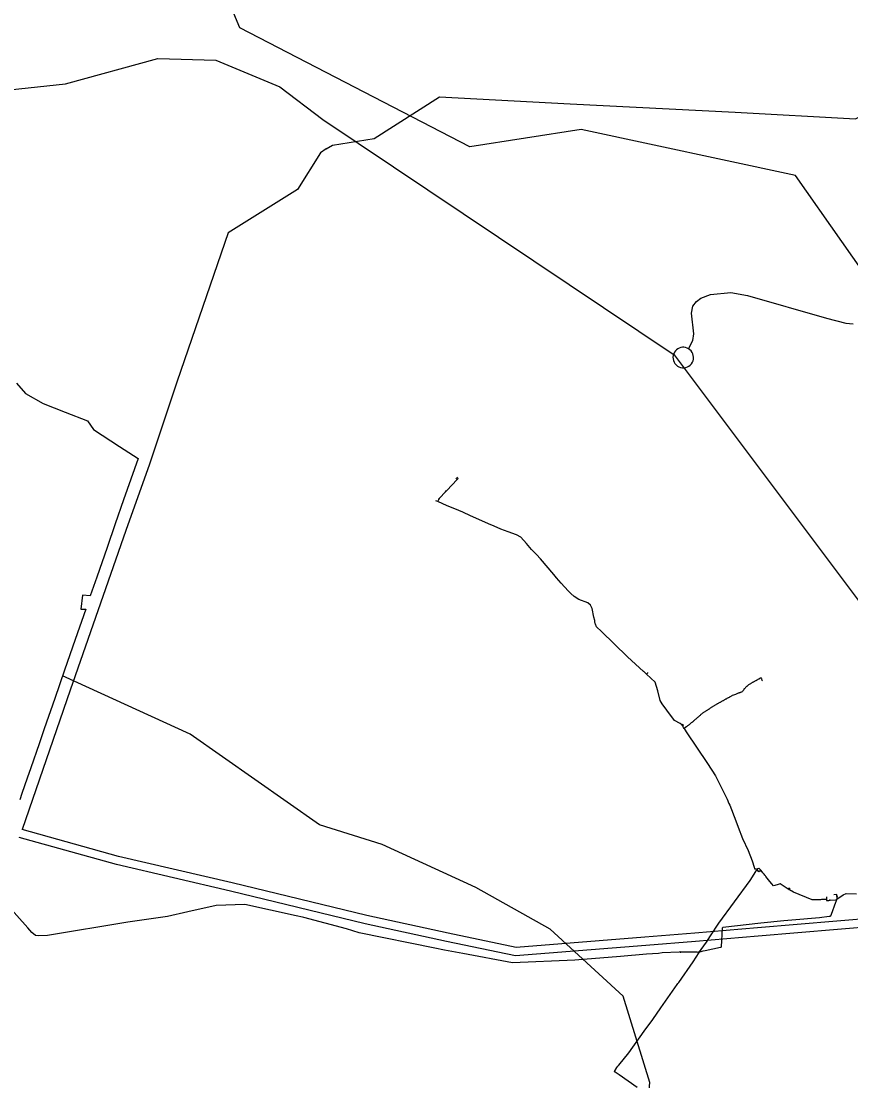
# Model space of a CAD drawing. Extents: x -789162 to -606354, y -1062736 to -945481.
# Drawn here: x -683220 to -681740, y -978768 to -976877 of the extents above; entities that cross this region are included whole.
import ezdxf

# ---------------------------------------------------------------- set-up
doc = ezdxf.new("R2010")
doc.units = 0
for name, color, linetype in [('_SIRSI VZTAHY_CYKLOTRASY MISTNI S', 7, 'Continuous'), ('_SIRSI VZTAHY_ELEKTRICKE VEDENI VN 110 kV S', 7, 'Continuous'), ('_SIRSI VZTAHY_SILNICE I TRIDY_NAVRH', 7, 'Continuous'), ('_SIRSI VZTAHY_SILNICE I TRIDY_STAV', 7, 'Continuous'), ('_SIRSI VZTAHY_SILNICE III TRIDY_STAV', 7, 'Continuous'), ('_SIRSI VZTAHY_USES_RBC_S', 7, 'Continuous'), ('_SIRSI VZTAHY_USES_RBK_S', 7, 'Continuous'), ('_SIRSI VZTAHY_VTL PLYNOVOD', 7, 'Continuous')]:
    doc.layers.add(name, color=color, linetype=linetype)

msp = doc.modelspace()

# ---------------------------------------------------------------- linework, layer by layer
at = {"layer": '_SIRSI VZTAHY_CYKLOTRASY MISTNI S'}
msp.add_lwpolyline([(-679491.9, -976857.3), (-679659.5, -977096.9), (-679588.1, -977266.7), (-679663.3, -977417.2), (-680077.1, -977441.2), (-680043.4, -977535.1), (-680060.1, -977633.8), (-680172.9, -977714.9), (-680148.9, -978132.4), (-680566.1, -978149.5), (-680569.6, -977797.1), (-680689.3, -977530.2), (-681043.8, -977873.1), (-681126.6, -977465.9), (-681171.4, -976938.2), (-681562.3, -977175.5), (-681589.6, -977304.5), (-681673.1, -977388), (-681838.3, -977152.9), (-682221.3, -977070.8), (-682419.6, -977101.6), (-682830, -976889.4), (-682891.6, -976742.3)], dxfattribs=at)
at = {"layer": '_SIRSI VZTAHY_ELEKTRICKE VEDENI VN 110 kV S'}
for points in [[(-682675.8, -977105.1), (-682676, -977105.1), (-682676, -977105.1), (-682676, -977104.8), (-682664.9, -977098.5), (-682590.5, -977086.8), (-682474, -977012.3), (-682240.5, -977024.7), (-681946.1, -977039.6), (-681731.3, -977051.4), (-681436.6, -976905.7), (-681264.7, -977110.4), (-681191.7, -977128.8), (-680973.5, -977178.7), (-680847.7, -977146.2), (-680691.2, -977074.2)], [(-682675.8, -977105.1), (-682676, -977105.1), (-682676, -977105.1), (-682676, -977104.8), (-682664.9, -977098.5), (-682590.5, -977086.8), (-682474, -977012.3), (-682240.5, -977024.7), (-681946.1, -977039.6), (-681731.3, -977051.4), (-681436.6, -976905.7), (-681264.7, -977110.4), (-681191.7, -977128.8), (-680973.5, -977178.7), (-680847.7, -977146.2), (-680691.2, -977074.2)], [(-682675.8, -977105), (-682676, -977105), (-682686.1, -977111.9), (-682727.3, -977177.5), (-682851, -977254.9), (-682941.8, -977519.8), (-682991.4, -977667.6), (-683033.9, -977786.1), (-683133.1, -978070.5), (-683218.8, -978319.3)], [(-681542.7, -978456), (-681542.8, -978456), (-681554.7, -978464.2), (-681608, -978469.4), (-681693.8, -978476.8), (-681906.1, -978494.7), (-682018.1, -978504.3), (-682107.2, -978511.6), (-682337.3, -978529.7), (-682458.3, -978504.5), (-682603.5, -978472.9), (-682843.6, -978414.6), (-683047, -978367.3), (-683218.8, -978319.3)], [(-681542.7, -978456.1), (-681542.8, -978456.1), (-681553.8, -978479.5), (-681607.1, -978484.4), (-681692.8, -978491.7), (-681905.1, -978509.7), (-682016.8, -978519.2), (-682105.9, -978526.5), (-682338.3, -978544.8), (-682461.4, -978519.2), (-682606.8, -978487.5), (-682847, -978429.2), (-683050.3, -978381.9), (-683223.9, -978333.6)]]:
    msp.add_lwpolyline(points, dxfattribs=at)
at = {"layer": '_SIRSI VZTAHY_SILNICE I TRIDY_NAVRH'}
msp.add_lwpolyline([(-682681.9, -977052.8), (-682055.3, -977472.7), (-681542.8, -978155.5), (-681471.1, -978556.8), (-681489.3, -978689)], dxfattribs=at)
at = {"layer": '_SIRSI VZTAHY_SILNICE I TRIDY_STAV'}
for points in [[(-684494.5, -975743.7), (-684291, -976056.4), (-684179.4, -976181.3), (-683972.3, -976362), (-683932.5, -976423.1), (-683831.6, -976664.9), (-683799.7, -976752.6), (-683608.6, -976904.1), (-683390.8, -976989.1), (-683313.8, -977007.7), (-683141.3, -976989.1), (-682976.6, -976943.9), (-682873.1, -976946.6)], [(-682873.1, -976946.6), (-682758.9, -976994.4), (-682681.9, -977052.8)]]:
    msp.add_lwpolyline(points, dxfattribs=at)
at = {"layer": '_SIRSI VZTAHY_SILNICE III TRIDY_STAV'}
for points in [[(-682029.4, -977461.6), (-682022, -977447.2), (-682019.8, -977435), (-682024.3, -977398.1), (-682022, -977385.7), (-682015.4, -977377.2), (-682007.3, -977371.5), (-681990.3, -977364.8), (-681954.1, -977361.4), (-681924.3, -977366.5), (-681783.2, -977407.3), (-681748.8, -977416.1), (-681735.6, -977417.2)], [(-682054.6, -977467.9), (-682055.9, -977470.7), (-682056.8, -977473.6), (-682057.2, -977476.7), (-682057, -977479.8), (-682056.4, -977482.8), (-682055.2, -977485.6), (-682053.6, -977488.3), (-682051.6, -977490.6), (-682049.2, -977492.5), (-682046.5, -977494), (-682043.6, -977495.1), (-682040.5, -977495.6), (-682037.5, -977495.6), (-682034.4, -977495.1), (-682031.5, -977494.1), (-682028.8, -977492.7), (-682026.4, -977490.8), (-682024.3, -977488.5), (-682022.6, -977485.9), (-682021.4, -977483.1), (-682020.7, -977480.1), (-682020.5, -977477), (-682020.9, -977473.9), (-682021.7, -977470.9), (-682023, -977468.2), (-682024.8, -977465.6), (-682026.9, -977463.4), (-682029.4, -977461.6)], [(-682029.4, -977461.6), (-682032, -977460.4), (-682034.7, -977459.5), (-682037.6, -977459.1), (-682040.5, -977459.1), (-682043.3, -977459.6), (-682046, -977460.5), (-682048.6, -977461.8), (-682050.9, -977463.5), (-682052.9, -977465.6), (-682054.6, -977467.9)]]:
    msp.add_lwpolyline(points, dxfattribs=at)
at = {"layer": '_SIRSI VZTAHY_USES_RBC_S'}
msp.add_lwpolyline([(-683228.8, -977523.2), (-683212.7, -977541.7), (-683181.2, -977559.4), (-683141.8, -977574.9), (-683102.2, -977590.4), (-683091.4, -977605.8), (-683045, -977636.1), (-683011.9, -977657.7), (-683024.8, -977694.5), (-683037.7, -977731.3), (-683052.4, -977773.8), (-683067.1, -977816.2), (-683085.5, -977869.2), (-683097, -977902.5), (-683111.2, -977901.3), (-683114.2, -977926), (-683105.2, -977926.3), (-683124, -977980.6), (-683133.5, -978007.7), (-683142.9, -978034.9), (-683160.6, -978085.9), (-683179.2, -978139.7), (-683188.5, -978166.5), (-683203.3, -978209.2), (-683209.7, -978227.8), (-683219.1, -978254.9), (-683223.1, -978266.3)], dxfattribs=at)
at = {"layer": '_SIRSI VZTAHY_USES_RBK_S'}
msp.add_lwpolyline([(-682629.4, -981132.6), (-682754.2, -980832.9), (-682759.5, -980556.6), (-682852.4, -980365.3), (-682817.9, -980243), (-682817.9, -980144.7), (-682839.2, -979972), (-682932.1, -979791.3), (-683030.3, -979674.4), (-683025, -979581.4), (-682905.5, -979472.5), (-682759.5, -979371.5), (-682701.1, -979318.4), (-682289.5, -979241.3), (-682167.4, -979087.2), (-682111.6, -978922.5), (-682098.4, -978771), (-682146.2, -978616.9), (-682276.3, -978497.3), (-682409, -978422.9), (-682576.3, -978345.9), (-682687.8, -978311.3), (-682918.8, -978149.3), (-683146.4, -978045)], dxfattribs=at)
at = {"layer": '_SIRSI VZTAHY_VTL PLYNOVOD'}
for points in [[(-682474.5, -977729), (-682474.3, -977728.5), (-682474.2, -977728.3), (-682474.1, -977728.2), (-682463.4, -977717), (-682461.7, -977715.2), (-682461.5, -977715), (-682461.3, -977714.7), (-682461, -977714.5), (-682442.1, -977694.7)], [(-682444.5, -977692.3), (-682442.1, -977694.7)], [(-682442.8, -977690.7), (-682440.4, -977693), (-682442.1, -977694.7)], [(-682477.1, -977734.5), (-682480.4, -977733.2)], [(-682477.1, -977734.5), (-682477.1, -977734.5), (-682475.2, -977730.4), (-682474.9, -977729.9)], [(-682104.7, -978042.1), (-682109.5, -978037.6), (-682109.7, -978037.4), (-682138.1, -978011.1), (-682162.3, -977988.2), (-682184.9, -977966.4), (-682193.4, -977957.7), (-682195.4, -977953), (-682195.9, -977952), (-682196.5, -977948.8), (-682196.7, -977946.4), (-682198.4, -977940.3), (-682201.7, -977925), (-682204.4, -977919.4), (-682209.4, -977915), (-682225.2, -977908.8), (-682233.5, -977903.8), (-682239.7, -977898.6), (-682244.5, -977893.5), (-682256.6, -977879.9), (-682264.8, -977870.4), (-682269.9, -977864.6), (-682293.7, -977836.5), (-682300.5, -977828.8), (-682309.7, -977819.8), (-682318.8, -977809.2), (-682328.5, -977798), (-682336.4, -977793.9), (-682351.6, -977788.1), (-682364.2, -977783.4), (-682376.5, -977778.5), (-682386.6, -977774), (-682403.5, -977766.5), (-682418.4, -977759.9), (-682432.5, -977753.4), (-682446.6, -977747.5), (-682460.3, -977741.7), (-682477.1, -977734.5)], [(-682474.9, -977729.9), (-682474.7, -977729.4), (-682474.5, -977729)], [(-682474.5, -977729), (-682474.3, -977729.1), (-682474.1, -977729.2), (-682474.2, -977729.6), (-682474.3, -977729.6), (-682474.4, -977729.9), (-682474.5, -977730.1), (-682474.9, -977729.9)], [(-682104.7, -978042.1), (-682102, -978039.7), (-682101.8, -978039.5)], [(-682041.1, -978133), (-682041.5, -978132.6), (-682044.2, -978130.4), (-682054.6, -978125.1), (-682068.1, -978106.6), (-682076.2, -978095.2), (-682080.3, -978089.3), (-682084.5, -978071.7), (-682089, -978056.6), (-682104.7, -978042.1)], [(-681897.7, -978053.9), (-681897.8, -978053.7), (-681898.8, -978050.7), (-681899.1, -978050.1), (-681899.7, -978048.9), (-681900.8, -978049.4), (-681904, -978051.2), (-681904.6, -978051.4), (-681905.7, -978052), (-681906.4, -978052.4), (-681907.3, -978052.9), (-681908.1, -978053.4), (-681908.6, -978053.6), (-681909.4, -978054), (-681910.2, -978054.4), (-681911.1, -978054.9), (-681912, -978055.5), (-681912.8, -978055.9), (-681913.6, -978056.3), (-681914.5, -978056.8), (-681915.5, -978057.3), (-681916.4, -978057.8), (-681917.3, -978058.4), (-681918.2, -978058.8), (-681919, -978059.3), (-681920, -978059.8), (-681921.3, -978060.5), (-681922.6, -978061.2), (-681923.6, -978062.2), (-681924.3, -978062.9), (-681924.9, -978063.5), (-681925.3, -978063.9), (-681925.4, -978064), (-681925.6, -978064.2), (-681926.5, -978065), (-681927, -978065.5), (-681927.8, -978066.3), (-681928.5, -978067), (-681929.2, -978067.7), (-681929.9, -978068.4), (-681930.5, -978069.2), (-681931, -978069.9), (-681931.5, -978070.7), (-681932.1, -978071.5), (-681932.6, -978072.1), (-681933.4, -978073.2), (-681933.7, -978073.8), (-681934.8, -978074.2), (-681935.6, -978074.5), (-681936.5, -978074.8), (-681937.2, -978075.1), (-681938.1, -978075.4), (-681939, -978075.7), (-681939.8, -978076.1), (-681940.8, -978076.4), (-681941.9, -978076.8), (-681943.1, -978077.3), (-681944.4, -978077.8), (-681945.6, -978078.3), (-681947.5, -978079), (-681949.4, -978079.7), (-681951.3, -978080.4), (-681952.3, -978081), (-681953.1, -978081.5), (-681954.2, -978082.1), (-681954.9, -978082.5), (-681955.6, -978082.8), (-681956.4, -978083.3), (-681957.2, -978083.7), (-681958.1, -978084.2), (-681958.9, -978084.7), (-681959.9, -978085.2), (-681960.9, -978085.8), (-681961.7, -978086.2), (-681962.4, -978086.6), (-681963.3, -978087.1), (-681964.1, -978087.6), (-681965, -978088.1), (-681966.1, -978088.7), (-681967.1, -978089.2), (-681967.8, -978089.6), (-681968.5, -978090), (-681969.5, -978090.5), (-681970.7, -978091.2), (-681971.3, -978091.5), (-681972.2, -978092), (-681973.1, -978092.6), (-681973.8, -978092.9), (-681974.7, -978093.4), (-681975.8, -978094), (-681976.6, -978094.5), (-681977.5, -978095), (-681978.3, -978095.4), (-681979.2, -978095.9), (-681980.3, -978096.5), (-681981, -978096.9), (-681982, -978097.5), (-681982.9, -978098), (-681983.8, -978098.6), (-681984.7, -978099.2), (-681985.9, -978100), (-681986.9, -978100.6), (-681987.7, -978101.1), (-681988.1, -978101.4), (-681989, -978102), (-681989.7, -978102.4), (-681990.8, -978103.1), (-681991.9, -978103.8), (-681992.9, -978104.5), (-681993.8, -978105), (-681994.3, -978105.4), (-681995, -978105.9), (-681995.1, -978105.9), (-681995.8, -978106.3), (-681996.8, -978107), (-681997.8, -978107.6), (-681998.7, -978108.2), (-681999.5, -978108.7), (-682000.4, -978109.3), (-682001.4, -978110), (-682002.8, -978110.9), (-682003.6, -978111.3), (-682004.3, -978112), (-682005.2, -978112.7), (-682006.2, -978113.6), (-682007.2, -978114.4), (-682007.9, -978115), (-682008.8, -978115.7), (-682009.6, -978116.5), (-682010.6, -978117.2), (-682011.6, -978118.1), (-682012.4, -978118.8), (-682013.2, -978119.4), (-682013.9, -978120.1), (-682014.9, -978121), (-682015.8, -978121.7), (-682016.7, -978122.5), (-682017.4, -978123.2), (-682018.2, -978123.8), (-682019, -978124.6), (-682019.9, -978125.3), (-682020.5, -978125.8), (-682020.9, -978126.2), (-682021.4, -978126.6), (-682022, -978127.2), (-682022.5, -978127.6), (-682022.9, -978127.9), (-682023.5, -978128.4), (-682024.5, -978129.3), (-682025.1, -978129.8), (-682025.9, -978130.4), (-682026.5, -978130.9), (-682027.4, -978131.6), (-682028.5, -978132.4), (-682029.4, -978133.1), (-682030.2, -978133.7), (-682031.2, -978134.5), (-682032.4, -978135.4), (-682033.2, -978136), (-682033.4, -978136.2), (-682034, -978136.6), (-682037.4, -978139.2)], [(-682040.7, -978132.7), (-682041.1, -978133)], [(-682039.9, -978134.7), (-682040.5, -978133.9), (-682041.1, -978133)], [(-682039.5, -978134.4), (-682038.6, -978133.8), (-682039.3, -978132.9), (-682039.9, -978132.1), (-682040.7, -978132.7)], [(-682040.7, -978132.7), (-682040.4, -978133.1), (-682040.1, -978133.6), (-682039.8, -978134), (-682039.5, -978134.4)], [(-682039.5, -978134.4), (-682039.9, -978134.7)], [(-682037.4, -978139.2), (-682038.3, -978137.5), (-682039, -978136.2), (-682039.1, -978135.9), (-682039.6, -978135.1), (-682039.9, -978134.7)], [(-682037.4, -978139.2), (-682033.4, -978145.3), (-681995.6, -978201.6), (-681981.6, -978223.4), (-681973.6, -978238.9), (-681960.3, -978265.3), (-681957.3, -978272.8), (-681956, -978276.1), (-681945.2, -978303.7), (-681940.8, -978315.4), (-681933, -978335.6), (-681933, -978335.6), (-681923.3, -978356.9), (-681915.7, -978375.4), (-681912.6, -978386.6), (-681911.7, -978389.8), (-681908.7, -978389.8), (-681907.7, -978390.2), (-681906.8, -978391.3)], [(-681906.8, -978391.3), (-681906.7, -978391.2), (-681905.2, -978389), (-681903.8, -978388.2), (-681900.5, -978392.1)], [(-682009.7, -978537.7), (-682007.1, -978533.6), (-681997.4, -978520.1), (-681990.3, -978509.1), (-681975.1, -978486.5), (-681919.5, -978410.4), (-681912.3, -978399.1), (-681908.6, -978393.1), (-681906.8, -978391.3)], [(-681902.5, -978393.7), (-681902.8, -978393.8), (-681903.8, -978394.8), (-681906.1, -978392.1), (-681906.8, -978391.3)], [(-681902.5, -978393.7), (-681902.7, -978393.5), (-681902.8, -978393.3), (-681902.3, -978392.9), (-681901.7, -978392.5), (-681901.6, -978392.7), (-681901.4, -978392.9)], [(-681901.4, -978392.9), (-681902, -978393.3), (-681902.5, -978393.7)], [(-681901.4, -978392.9), (-681901.2, -978392.8), (-681901.1, -978392.7), (-681900.5, -978392.1)], [(-681851.6, -978425.7), (-681852, -978425.4), (-681853.5, -978424.5), (-681865.8, -978416.5), (-681871.4, -978418), (-681878.1, -978419.7), (-681881, -978416.2), (-681884.3, -978412.1), (-681886.8, -978409), (-681891.5, -978403.2), (-681892.3, -978402.1), (-681893.2, -978401.1), (-681894.6, -978399.3), (-681896.9, -978396.5), (-681898.3, -978394.7), (-681900.5, -978392.1)], [(-681848.9, -978425), (-681850.6, -978424), (-681850.8, -978424.4), (-681851.6, -978425.7)], [(-681851.2, -978426), (-681851.6, -978425.7)], [(-681850.3, -978426.5), (-681850.1, -978426.1), (-681849.8, -978425.6), (-681850, -978425.5), (-681850.2, -978425.4), (-681850.5, -978425.2), (-681850.7, -978425.1), (-681850.9, -978425.5), (-681851.2, -978426)], [(-681850.3, -978426.5), (-681850.8, -978426.2), (-681851.2, -978426)], [(-681849.9, -978426.8), (-681850.3, -978426.5)], [(-681849.9, -978426.8), (-681849.6, -978426.3)], [(-681849.6, -978426.3), (-681849.4, -978425.9), (-681849.1, -978425.5)], [(-681849.6, -978426.3), (-681849.2, -978426.6), (-681849.1, -978426.4), (-681849, -978426.2)], [(-681849.1, -978425.5), (-681848.9, -978425)], [(-681848.9, -978426), (-681848.7, -978425.7), (-681849.1, -978425.5)], [(-681848.9, -978425), (-681848.6, -978424.6)], [(-681764.8, -978443.6), (-681768.7, -978454.1), (-681768.7, -978454.1), (-681768.8, -978454.2), (-681768.8, -978454.3), (-681773.1, -978466), (-681773.3, -978466.3), (-681776, -978473.8), (-681776.9, -978474.4), (-681777.6, -978474.5), (-681778.4, -978474.6), (-681795.5, -978477.2), (-681845, -978481), (-681859.2, -978482.3), (-681900.2, -978486.3), (-681968.1, -978494.1), (-681969.1, -978494.5), (-681969.4, -978495.2), (-681969.4, -978495.4), (-681971.2, -978528.6), (-681971.4, -978529.2), (-681972.1, -978529.8), (-681999.7, -978535.9), (-682004.1, -978536.6), (-682007.5, -978537.3), (-682009.7, -978537.7)], [(-681783.1, -978444.1), (-681785.6, -978444.3), (-681791, -978444.5), (-681792.3, -978444.5), (-681794.1, -978444.6), (-681795.6, -978444.7), (-681808.6, -978445), (-681842.3, -978431.4), (-681849.1, -978427.2), (-681849.5, -978427), (-681849.9, -978426.8)], [(-681783, -978439.6), (-681783, -978439.7), (-681783, -978440.3), (-681783, -978440.7), (-681783.1, -978441.8), (-681783.1, -978443), (-681783.1, -978443.1), (-681783, -978443.5), (-681783.1, -978444.1)], [(-681783.1, -978444.1), (-681783, -978445.8), (-681780.6, -978445.8), (-681779, -978445.8), (-681777.8, -978445.7), (-681777.5, -978445.6)], [(-681777.5, -978445.6), (-681777.5, -978445.4), (-681777.6, -978444.8), (-681777.4, -978444.8), (-681777.2, -978444.8)], [(-681777.2, -978444.6), (-681777.2, -978444.8)], [(-681777.2, -978444.8), (-681776.9, -978444.7), (-681776.7, -978444.7), (-681776.7, -978445.3), (-681776.7, -978445.6)], [(-681776.7, -978445.6), (-681776.4, -978445.6), (-681766.7, -978444.8), (-681764.8, -978443.6)], [(-681764.7, -978437.9), (-681764.7, -978437.6), (-681764.9, -978435.5), (-681770.2, -978435.9)], [(-681764.8, -978443.6), (-681753.3, -978435.9), (-681748.4, -978433.3), (-681729.7, -978434.3)], [(-681764.6, -978438.6), (-681764.6, -978438.8), (-681764.5, -978442.8), (-681764.8, -978443.6)], [(-681764.7, -978437.9), (-681764.3, -978437.8), (-681764.3, -978438), (-681764.3, -978438.2), (-681764.3, -978438.4), (-681764.3, -978438.6), (-681764.6, -978438.6)], [(-681764.6, -978438.6), (-681764.7, -978438.2), (-681764.7, -978437.9)], [(-682044.2, -978537.8), (-682044.4, -978537.8), (-682046, -978538.1), (-682076.4, -978539.6), (-682083.2, -978540.3), (-682104.2, -978541.9), (-682150.9, -978545.7), (-682232.6, -978552.2), (-682343.6, -978557.5), (-682432.4, -978540.3), (-682464.7, -978534.5), (-682464.7, -978534.5), (-682482, -978531.3), (-682617.2, -978503.5), (-682640.1, -978496.7), (-682715.7, -978476.2), (-682718.1, -978475.6), (-682729.9, -978473.1), (-682821.3, -978453.2), (-682872.7, -978454.9), (-682922.7, -978466.2), (-682959.2, -978474.5), (-683030, -978484.6), (-683173.5, -978508.2), (-683189, -978509.1), (-683194.7, -978508.7), (-683201.2, -978503.1), (-683208.6, -978494.8), (-683208.6, -978494.8), (-683247.6, -978451)], [(-681777.5, -978445.6), (-681777.1, -978445.6), (-681776.7, -978445.6)], [(-682121, -978779.7), (-682153.4, -978757), (-682161.9, -978751.1), (-682161.7, -978750.8), (-682157.5, -978744.2), (-682155.6, -978741.8), (-682153.9, -978739.9), (-682135.9, -978717.5), (-682108.4, -978679.4), (-682093.2, -978658.4), (-682078.6, -978637.4), (-682049.9, -978596.1), (-682048.6, -978594.3), (-682046.9, -978592.1), (-682020.9, -978555.3), (-682010.2, -978538.5), (-682009.9, -978538), (-682009.7, -978537.7)], [(-682044.2, -978537.8), (-682043.8, -978537.8), (-682043.3, -978537.7)], [(-682044.2, -978537.8), (-682044.2, -978538.1), (-682044.2, -978538.4), (-682043.8, -978538.3), (-682043.3, -978538.3), (-682043.3, -978538), (-682043.3, -978537.7)], [(-682043.3, -978537.7), (-682043.1, -978537.7), (-682014.3, -978537.8)], [(-682009.7, -978537.7), (-682012.5, -978538.3), (-682014.3, -978538.6), (-682014.3, -978537.8)], [(-682014.3, -978537.8), (-682013.8, -978537.8), (-682013.8, -978537.8)]]:
    msp.add_lwpolyline(points, dxfattribs=at)

doc.saveas('drawing.dxf')
